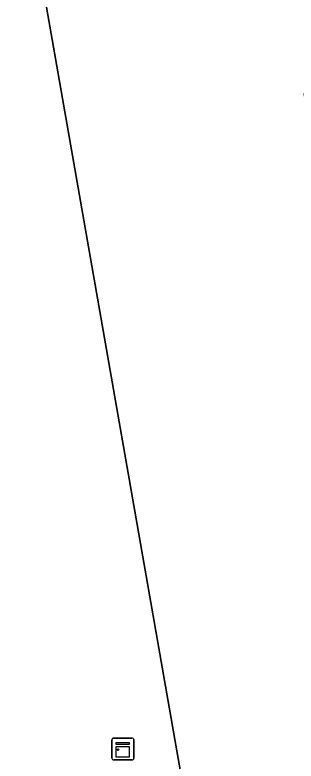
# Model space of a CAD drawing. Extents: x 162879 to 165540, y 384011 to 385181.
# Drawn here: x 164236.57 to 164249.45, y 384795.54 to 384829.73 of the extents above; entities that cross this region are included whole.
import ezdxf

# ---------------------------------------------------------------- set-up
doc = ezdxf.new("R2010")
doc.units = 0
for name, color, linetype in [('IMGEO_Groenvoorziening', 7, 'Continuous'), ('IMGEO_Kast', 7, 'Continuous'), ('IMGEO_Pand', 7, 'Continuous')]:
    doc.layers.add(name, color=color, linetype=linetype)

msp = doc.modelspace()

# ---------------------------------------------------------------- linework, layer by layer
at = {"layer": 'IMGEO_Groenvoorziening'}
msp.add_lwpolyline([(164249.915, 384762.304), (164263.265, 384764.357), (164265.925, 384763.281), (164265.357, 384766.674), (164262.281, 384766.149), (164262.326, 384765.894), (164260.477, 384765.569), (164249.643, 384763.662), (164236.565, 384838.384)], dxfattribs=at)
at = {"layer": 'IMGEO_Kast'}
for p, q in [((164241.086, 384796.592), (164241.927, 384796.592)), ((164241.927, 384796.592), (164241.086, 384796.592)), ((164241.011, 384795.667), (164241.011, 384796.508)), ((164241.011, 384796.508), (164241.011, 384795.667)), ((164242.011, 384796.517), (164242.011, 384795.676)), ((164242.011, 384795.676), (164242.011, 384796.517)), ((164241.936, 384795.592), (164241.095, 384795.592)), ((164241.095, 384795.592), (164241.936, 384795.592))]:
    msp.add_line(p, q, dxfattribs=at)
for points in [[(164241.206, 384796.382), (164241.806, 384796.382), (164241.806, 384796.297), (164241.206, 384796.297), (164241.206, 384796.382)], [(164241.206, 384796.207), (164241.806, 384796.207), (164241.806, 384795.718), (164241.206, 384795.718), (164241.206, 384796.207)]]:
    msp.add_lwpolyline(points, dxfattribs=at)
msp.add_circle((164241.29, 384796.056), 0.0377, dxfattribs=at)
for centre, start, end in [((164241.089, 384796.514), 92.4484, 184.2845), ((164241.089, 384796.514), 92.4484, 184.2845), ((164241.933, 384796.514), 2.4484, 94.2845), ((164241.933, 384796.514), 2.4484, 94.2845), ((164241.089, 384795.67), 182.4484, 274.2845), ((164241.089, 384795.67), 182.4484, 274.2845), ((164241.933, 384795.67), 272.4484, 4.2845), ((164241.933, 384795.67), 272.4484, 4.2845)]:
    msp.add_arc(centre, 0.0779, start, end, dxfattribs=at)
at = {"layer": 'IMGEO_Pand'}
msp.add_lwpolyline([(164250.731, 384831.617), (164249.146, 384840.598), (164236.565, 384838.384), (164249.643, 384763.662), (164260.477, 384765.569), (164260.432, 384765.824), (164250.339, 384823.174), (164249.819, 384826.126), (164251.426, 384826.409), (164250.514, 384831.579)], close=True, dxfattribs=at)

doc.saveas('drawing.dxf')
